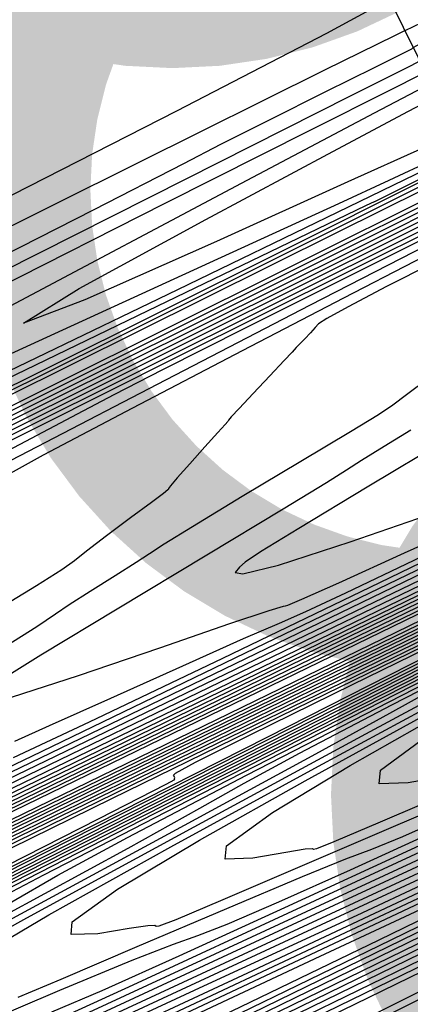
# Model space of a CAD drawing. Extents: x 3249832 to 3255657, y 13789405 to 13793316.
# Tile 583 of 656: x 3255015 to 3255023, y 13790622 to 13790643. Entities that reach past the tile are written whole.
import ezdxf

# ---------------------------------------------------------------- set-up
doc = ezdxf.new("R2010")
doc.units = 0
doc.header["$LTSCALE"] = 100
doc.header["$MEASUREMENT"] = 0
doc.linetypes.add('DASHED', pattern=[0.75, 0.5, -0.25])
for name, color, linetype in [('GRATIO_CON', 10, 'CONTINUOUS'), ('GRATIO_ICON', 7, 'CONTINUOUS'), ('PLAN', 7, 'CONTINUOUS'), ('TARGETS_EAST', 7, 'CONTINUOUS')]:
    doc.layers.add(name, color=color, linetype=linetype)
doc.styles.add('Gratio_032316_contours$0$symbol', font='symbol.shx')
doc.linetypes.add('Gratio_032316_contours$0$DEPRESSION', pattern='A,0.3,["%",Gratio_032316_contours$0$symbol,S=0.05,R=180,X=0,Y=0],0.0001', length=0.3001)

# ---------------------------------------------------------------- blocks, each defined once
blk = doc.blocks.new('Gratio_032316_contours')
at = {"layer": 'GRATIO_CON', "color": 5, "linetype": 'Continuous', "flags": 128}
for points in [[(3254994.535, 13790628.831), (3255004.195, 13790633.685), (3255012.259, 13790637.758), (3255018.044, 13790640.703), (3255021.148, 13790642.31), (3255022.279, 13790642.927), (3255022.427, 13790643.045), (3255022.722, 13790643.219), (3255024.864, 13790644.268), (3255030.693, 13790647.078), (3255041.127, 13790652.092), (3255053.386, 13790657.97), (3255063.769, 13790662.93), (3255069.501, 13790665.638), (3255071.538, 13790666.549), (3255071.761, 13790666.569), (3255071.896, 13790666.53), (3255073.035, 13790666.972), (3255076.108, 13790668.364), (3255081.574, 13790670.934)], [(3255090.134, 13790672.269), (3255073.563, 13790664.012), (3255054.005, 13790654.327), (3255037.361, 13790646.103), (3255027.65, 13790641.302), (3255021.364, 13790638.183), (3255013.11, 13790634.082), (3254999.216, 13790627.185), (3254982.884, 13790619.087), (3254969.034, 13790612.234), (3254961.357, 13790608.463), (3254958.627, 13790607.171), (3254958.389, 13790607.146), (3254958.54, 13790607.345), (3254958.393, 13790607.407), (3254957.615, 13790607.137), (3254956.027, 13790606.432), (3254954.078, 13790605.535)], [(3254995.333, 13790628.657), (3255002.15, 13790632.1), (3255010.283, 13790636.165), (3255017.233, 13790639.624), (3255021.121, 13790641.557), (3255022.555, 13790642.267), (3255022.762, 13790642.367), (3255022.764, 13790642.366), (3255022.765, 13790642.365), (3255022.766, 13790642.366), (3255023.114, 13790642.533), (3255025.549, 13790643.701), (3255032.159, 13790646.871), (3255043.986, 13790652.538), (3255057.903, 13790659.181), (3255069.735, 13790664.774), (3255076.411, 13790667.832), (3255079.274, 13790669.033), (3255080.766, 13790669.597)], [(3255080.208, 13790667.47), (3255066.118, 13790660.448), (3255049.489, 13790652.212), (3255035.338, 13790645.216), (3255027.154, 13790641.163), (3255022.31, 13790638.751), (3255016.645, 13790635.928), (3255007.249, 13790631.26), (3254996.203, 13790625.781)], [(3255083.169, 13790652.845), (3255068.567, 13790645.531), (3255053.095, 13790637.782), (3255040.494, 13790631.472), (3255033.062, 13790627.758), (3255027.327, 13790624.932), (3255018.377, 13790620.569), (3255002.963, 13790613.057), (3254984.482, 13790604.05), (3254967.998, 13790596.015), (3254957.394, 13790590.848), (3254951.846, 13790588.16)], [(3254950.321, 13790594.452), (3254959.763, 13790599.191), (3254976.818, 13790607.581), (3254996.942, 13790617.42), (3255014.068, 13790625.768), (3255023.645, 13790630.425), (3255027.179, 13790632.132), (3255027.688, 13790632.368), (3255028.205, 13790632.618), (3255031.805, 13790634.4), (3255041.571, 13790639.238), (3255059.052, 13790647.892), (3255079.638, 13790658.058), (3255097.179, 13790666.666)], [(3255081.667, 13790652.254), (3255071.335, 13790647.048), (3255060.284, 13790641.51), (3255050.019, 13790636.369), (3255041.429, 13790632.067), (3255035.251, 13790628.974), (3255031.586, 13790627.146), (3255027.992, 13790625.381), (3255021.391, 13790622.164), (3255009.769, 13790616.501), (3254995.369, 13790609.483), (3254981.501, 13790602.722), (3254970.83, 13790597.521), (3254963.462, 13790593.943), (3254958.861, 13790591.742), (3254956.448, 13790590.648), (3254955.473, 13790590.305), (3254955.142, 13790590.331), (3254954.787, 13790590.398), (3254954.241, 13790590.381)], [(3254966.41, 13790602.369), (3254981.803, 13790609.942), (3254999.965, 13790618.821), (3255015.423, 13790626.355), (3255024.067, 13790630.557), (3255027.256, 13790632.097), (3255027.716, 13790632.31), (3255028.117, 13790632.503), (3255030.901, 13790633.883), (3255038.458, 13790637.627), (3255052.061, 13790644.366), (3255068.534, 13790652.524), (3255083.587, 13790659.979)], [(3255080.901, 13790652.181), (3255074.515, 13790648.858), (3255063.391, 13790643.219), (3255050.345, 13790636.662), (3255039.268, 13790631.114), (3255032.854, 13790627.908), (3255029, 13790626.002), (3255024.404, 13790623.76), (3255016.575, 13790619.945), (3255006.256, 13790614.915), (3254995.003, 13790609.429), (3254984.266, 13790604.193)], [(3254973.057, 13790605.548), (3254986.788, 13790612.302), (3255002.989, 13790620.222), (3255016.777, 13790626.942), (3255024.488, 13790630.69), (3255027.333, 13790632.062), (3255027.744, 13790632.252), (3255028.07, 13790632.409), (3255030.334, 13790633.532), (3255036.477, 13790636.578), (3255047.591, 13790642.084), (3255061.36, 13790648.904), (3255074.616, 13790655.469), (3255084.808, 13790660.513)], [(3255080.007, 13790652.157), (3255074.991, 13790649.54), (3255071.919, 13790647.877), (3255069.078, 13790646.332), (3255064.129, 13790643.758), (3255055.616, 13790639.442), (3255045.632, 13790634.424), (3255037.155, 13790630.179), (3255032.307, 13790627.756), (3255029.782, 13790626.507), (3255027.418, 13790625.355), (3255023.381, 13790623.389), (3255017.143, 13790620.348), (3255008.506, 13790616.135), (3254997.702, 13790610.866), (3254986.694, 13790605.508)], [(3254973.022, 13790605.373), (3254979.703, 13790608.726), (3254991.772, 13790614.663), (3255006.012, 13790621.624), (3255018.131, 13790627.53), (3255024.908, 13790630.824), (3255027.409, 13790632.031), (3255027.77, 13790632.197), (3255028.021, 13790632.318), (3255029.765, 13790633.183), (3255034.496, 13790635.53), (3255043.121, 13790639.803), (3255054.186, 13790645.283), (3255065.645, 13790650.959), (3255075.733, 13790655.952), (3255083.793, 13790659.922)], [(3254993.942, 13790627.314), (3255003.569, 13790632.194), (3255011.751, 13790636.335), (3255016.33, 13790638.661), (3255018.184, 13790639.612), (3255018.954, 13790640.01), (3255019.945, 13790640.51), (3255021.127, 13790641.101), (3255022.137, 13790641.603), (3255022.702, 13790641.884), (3255022.909, 13790641.989), (3255022.936, 13790642.013), (3255023.161, 13790642.14), (3255024.776, 13790642.938), (3255029.175, 13790645.068), (3255037.056, 13790648.855), (3255046.332, 13790653.287), (3255054.22, 13790657.016)], [(3255058.673, 13790656.885), (3255044.972, 13790650.098), (3255033.314, 13790644.329), (3255026.658, 13790641.024), (3255023.255, 13790639.319), (3255020.18, 13790637.775), (3255015.282, 13790635.334), (3255009.522, 13790632.475), (3255004.637, 13790630.057), (3255001.929, 13790628.726), (3255000.966, 13790628.271), (3255000.882, 13790628.262), (3255000.82, 13790628.277), (3254999.962, 13790627.908), (3254997.5, 13790626.755), (3254993.026, 13790624.614)], [(3255084.397, 13790654.665), (3255077.729, 13790651.25), (3255068.858, 13790646.712), (3255059.544, 13790641.942), (3255051.979, 13790638.053), (3255047.678, 13790635.819), (3255045.433, 13790634.635), (3255043.357, 13790633.557), (3255040.066, 13790631.889), (3255036.207, 13790629.95), (3255032.93, 13790628.309), (3255030.828, 13790627.263), (3255028.257, 13790626.003), (3255023.017, 13790623.448), (3255013.813, 13790618.96), (3255002.983, 13790613.685), (3254993.771, 13790609.215), (3254988.605, 13790606.743), (3254986.652, 13790605.868)], [(3254992.997, 13790615.082), (3255001.741, 13790619.384), (3255012.058, 13790624.427), (3255020.839, 13790628.707), (3255025.749, 13790631.093), (3255027.561, 13790631.967), (3255027.823, 13790632.088), (3255027.925, 13790632.137), (3255028.628, 13790632.486), (3255030.534, 13790633.433), (3255034.181, 13790635.241), (3255039.837, 13790638.043), (3255047.704, 13790641.939), (3255057.584, 13790646.831), (3255067.68, 13790651.813), (3255075.793, 13790655.781), (3255080.322, 13790657.93)], [(3255083.603, 13790654.4), (3255078.394, 13790651.713), (3255070.589, 13790647.717), (3255060.208, 13790642.407), (3255049.312, 13790636.834), (3255040.473, 13790632.31), (3255035.558, 13790629.79), (3255033.611, 13790628.787), (3255032.97, 13790628.456), (3255032.291, 13790628.112), (3255031.495, 13790627.712), (3255030.818, 13790627.374), (3255030.216, 13790627.077), (3255028.518, 13790626.248), (3255024.268, 13790624.175), (3255016.699, 13790620.484), (3255007.793, 13790616.146), (3255000.217, 13790612.47), (3254995.969, 13790610.437)], [(3254995.724, 13790616.293), (3254999.644, 13790618.261), (3255006.726, 13790621.744), (3255015.081, 13790625.829), (3255022.192, 13790629.295), (3255026.169, 13790631.227), (3255027.637, 13790631.936), (3255027.849, 13790632.033), (3255028.149, 13790632.181), (3255030.243, 13790633.22), (3255035.923, 13790636.036), (3255046.09, 13790641.071), (3255058.062, 13790646.985), (3255068.263, 13790651.993), (3255074.011, 13790654.756), (3255076.188, 13790655.72), (3255076.571, 13790655.782), (3255076.64, 13790655.686), (3255076.691, 13790655.587), (3255076.72, 13790655.493), (3255076.824, 13790655.455), (3255077.493, 13790655.705), (3255079.314, 13790656.521), (3255082.589, 13790658.039)], [(3254995.587, 13790627.779), (3254998.929, 13790629.517), (3255004.987, 13790632.603), (3255012.14, 13790636.225), (3255018.231, 13790639.298), (3255021.637, 13790641.012), (3255022.894, 13790641.642), (3255023.072, 13790641.736), (3255023.183, 13790641.803), (3255023.988, 13790642.208), (3255026.185, 13790643.279), (3255030.124, 13790645.176), (3255034.761, 13790647.393), (3255038.705, 13790649.258), (3255041.036, 13790650.327), (3255042.73, 13790651.076), (3255045.234, 13790652.212), (3255049.538, 13790654.216), (3255054.79, 13790656.683)], [(3255051.228, 13790653.322), (3255040.455, 13790647.983), (3255031.291, 13790643.442), (3255026.162, 13790640.885), (3255024.201, 13790639.887), (3255023.714, 13790639.621), (3255023.315, 13790639.408), (3255022.841, 13790639.168), (3255022.438, 13790638.968), (3255022.214, 13790638.858), (3255022.135, 13790638.821), (3255022.128, 13790638.82), (3255021.96, 13790638.742), (3255020.747, 13790638.159), (3255017.443, 13790636.564), (3255011.525, 13790633.705), (3255004.555, 13790630.345), (3254998.619, 13790627.5), (3254995.188, 13790625.89)], [(3255081.938, 13790653.719), (3255078.421, 13790651.867), (3255072.847, 13790648.994), (3255064.989, 13790644.971), (3255055.037, 13790639.88), (3255044.837, 13790634.665), (3255036.653, 13790630.481), (3255031.96, 13790628.087), (3255029.073, 13790626.641), (3255025.519, 13790624.902), (3255019.585, 13790622.008), (3255012.602, 13790618.607), (3255006.663, 13790615.725), (3255003.332, 13790614.131), (3255002.072, 13790613.566), (3255001.82, 13790613.514), (3255001.586, 13790613.492), (3255000.681, 13790613.157), (3254998.489, 13790612.197), (3254994.711, 13790610.459), (3254990.318, 13790608.41), (3254986.598, 13790606.674), (3254984.427, 13790605.676)], [(3255011.71, 13790624.105), (3255018.105, 13790627.231), (3255023.546, 13790629.883), (3255026.59, 13790631.362), (3255027.713, 13790631.904), (3255027.875, 13790631.979), (3255028.14, 13790632.11), (3255029.982, 13790633.024), (3255034.981, 13790635.503), (3255043.929, 13790639.935), (3255054.466, 13790645.14)], [(3255059.931, 13790642.502), (3255051.089, 13790637.979), (3255042.387, 13790633.529), (3255035.54, 13790630.028), (3255031.775, 13790628.102), (3255030.387, 13790627.393), (3255030.188, 13790627.291), (3255030.06, 13790627.23), (3255029.174, 13790626.8), (3255026.77, 13790625.628), (3255022.471, 13790623.532), (3255017.411, 13790621.068), (3255013.108, 13790618.98), (3255010.695, 13790617.825), (3255009.782, 13790617.416), (3255009.599, 13790617.378), (3255009.386, 13790617.341), (3255008.421, 13790616.953), (3255005.993, 13790615.862), (3255001.754, 13790613.896), (3254996.804, 13790611.58), (3254992.606, 13790609.616)], [(3255012.938, 13790624.617), (3255016.695, 13790626.465), (3255021.128, 13790628.632), (3255024.9, 13790630.471), (3255027.01, 13790631.496), (3255027.789, 13790631.872), (3255027.901, 13790631.925), (3255028.13, 13790632.039), (3255029.721, 13790632.829), (3255034.04, 13790634.971), (3255041.768, 13790638.799), (3255050.869, 13790643.296), (3255058.625, 13790647.103)], [(3255056.688, 13790641.085), (3255049.814, 13790637.564), (3255043.192, 13790634.175), (3255037.486, 13790631.257), (3255033.308, 13790629.12), (3255031.049, 13790627.965), (3255030.216, 13790627.539), (3255030.096, 13790627.479), (3255030.064, 13790627.464), (3255029.85, 13790627.362), (3255029.273, 13790627.082), (3255028.242, 13790626.58), (3255027.03, 13790625.99), (3255025.999, 13790625.489), (3255025.421, 13790625.213), (3255025.203, 13790625.115), (3255025.159, 13790625.106), (3255024.986, 13790625.04), (3255023.901, 13790624.544), (3255021.002, 13790623.192), (3255015.841, 13790620.769), (3255009.776, 13790617.919)], [(3255012.33, 13790623.892), (3255019.922, 13790627.743), (3255024.138, 13790629.881)], [(3255051.302, 13790638.449), (3255044.756, 13790635.095), (3255039.243, 13790632.274), (3255035.035, 13790630.121), (3255032.192, 13790628.667), (3255030.686, 13790627.897), (3255030.131, 13790627.613), (3255030.05, 13790627.573), (3255029.901, 13790627.504), (3255028.867, 13790627.018), (3255026.065, 13790625.7), (3255021.052, 13790623.341), (3255015.154, 13790620.566), (3255010.139, 13790618.212), (3255007.202, 13790616.842), (3255005.248, 13790615.942), (3255002.607, 13790614.727), (3254998.135, 13790612.658), (3254992.78, 13790610.176)], [(3254993.39, 13790614.204), (3254998.874, 13790616.997), (3255006.765, 13790621.003), (3255015.343, 13790625.355), (3255022.407, 13790628.938), (3255026.449, 13790630.989), (3255028.733, 13790632.14), (3255031.214, 13790633.375), (3255035.286, 13790635.392), (3255040.081, 13790637.761), (3255044.167, 13790639.767), (3255046.468, 13790640.873), (3255047.34, 13790641.26), (3255047.494, 13790641.284), (3255047.521, 13790641.246), (3255047.542, 13790641.206), (3255047.553, 13790641.169), (3255047.721, 13790641.213), (3255048.87, 13790641.728), (3255051.99, 13790643.183)], [(3255052.61, 13790639.253), (3255045.915, 13790635.812), (3255039.697, 13790632.626), (3255035.295, 13790630.372), (3255032.584, 13790628.985), (3255031.074, 13790628.214), (3255030.207, 13790627.776), (3255029.141, 13790627.264), (3255026.964, 13790626.239), (3255023.142, 13790624.44), (3255018.645, 13790622.325), (3255014.821, 13790620.53), (3255012.54, 13790619.466), (3255010.754, 13790618.642), (3255007.937, 13790617.343), (3255003.084, 13790615.096), (3254997.274, 13790612.401), (3254992.103, 13790610.005)], [(3254994.306, 13790614.566), (3254997.54, 13790616.241), (3255002.615, 13790618.828), (3255009.616, 13790622.383), (3255017.09, 13790626.175), (3255023.196, 13790629.273), (3255026.665, 13790631.033), (3255028.5, 13790631.96), (3255030.273, 13790632.843), (3255033.126, 13790634.257), (3255036.485, 13790635.917), (3255039.347, 13790637.322), (3255040.96, 13790638.097), (3255041.571, 13790638.368), (3255041.678, 13790638.385), (3255041.698, 13790638.358), (3255041.712, 13790638.33), (3255041.72, 13790638.304), (3255041.9, 13790638.364), (3255043.145, 13790638.933), (3255046.525, 13790640.515), (3255052.58, 13790643.362)], [(3255053.307, 13790639.758), (3255047.448, 13790636.73), (3255040.528, 13790633.176), (3255034.637, 13790630.157), (3255031.266, 13790628.435), (3255029.509, 13790627.559), (3255027.864, 13790626.778), (3255025.232, 13790625.54), (3255022.135, 13790624.084), (3255019.503, 13790622.848), (3255017.877, 13790622.089), (3255016.259, 13790621.342), (3255013.267, 13790619.959), (3255008.034, 13790617.533), (3255001.768, 13790614.627), (3254996.191, 13790612.042)], [(3255012.468, 13790623.763), (3255018.837, 13790626.995), (3255023.986, 13790629.608), (3255026.882, 13790631.078), (3255028.268, 13790631.78), (3255029.331, 13790632.311), (3255030.965, 13790633.121), (3255032.889, 13790634.072), (3255034.528, 13790634.877), (3255035.451, 13790635.32), (3255035.801, 13790635.475), (3255035.863, 13790635.485), (3255035.874, 13790635.47), (3255035.882, 13790635.454), (3255035.887, 13790635.439), (3255036.08, 13790635.516), (3255037.42, 13790636.138), (3255041.061, 13790637.848), (3255047.578, 13790640.916), (3255055.258, 13790644.524)], [(3255014.593, 13790636.667), (3255019.381, 13790639.205), (3255022.135, 13790640.66), (3255023.149, 13790641.197), (3255023.295, 13790641.274), (3255023.371, 13790641.312), (3255023.901, 13790641.563), (3255025.337, 13790642.241), (3255027.955, 13790643.476), (3255031.322, 13790645.063), (3255034.834, 13790646.714), (3255037.959, 13790648.175)], [(3255040.505, 13790648.273), (3255036.338, 13790646.196), (3255031.42, 13790643.758), (3255027.236, 13790641.685), (3255024.901, 13790640.52), (3255024.044, 13790640.082), (3255023.926, 13790640.008), (3255023.921, 13790639.993), (3255023.862, 13790639.955), (3255023.695, 13790639.868), (3255023.395, 13790639.719), (3255023.041, 13790639.547), (3255022.74, 13790639.403), (3255022.43, 13790639.258), (3255021.387, 13790638.78), (3255018.716, 13790637.555), (3255014.101, 13790635.445)], [(3255052.064, 13790639.547), (3255050.842, 13790638.887), (3255049.82, 13790638.324), (3255049.157, 13790637.941), (3255048.155, 13790637.386), (3255045.903, 13790636.2), (3255041.878, 13790634.12), (3255037.124, 13790631.677), (3255033.077, 13790629.603), (3255030.807, 13790628.439), (3255029.921, 13790627.986), (3255029.662, 13790627.858), (3255029.411, 13790627.739), (3255029.117, 13790627.601), (3255028.867, 13790627.483), (3255028.551, 13790627.336), (3255027.27, 13790626.742), (3255023.926, 13790625.19), (3255017.934, 13790622.408), (3255010.756, 13790619.078)], [(3254994.305, 13790613.689), (3254996.831, 13790615.066), (3254999.417, 13790616.48), (3255001.487, 13790617.639), (3255002.684, 13790618.363), (3255003.521, 13790618.898), (3255004.731, 13790619.601), (3255006.895, 13790620.755), (3255009.989, 13790622.354), (3255013.838, 13790624.32), (3255018.171, 13790626.524), (3255022.331, 13790628.636), (3255025.565, 13790630.277), (3255027.338, 13790631.178), (3255027.993, 13790631.511), (3255028.087, 13790631.56), (3255028.284, 13790631.651), (3255029.65, 13790632.293), (3255033.357, 13790634.039), (3255039.989, 13790637.164), (3255047.8, 13790640.837), (3255054.46, 13790643.949)], [(3255051.769, 13790639.635), (3255050.383, 13790638.876), (3255049.658, 13790638.469), (3255048.968, 13790638.085), (3255047.859, 13790637.486), (3255046.559, 13790636.786), (3255045.466, 13790636.189), (3255044.785, 13790635.803), (3255043.949, 13790635.342), (3255042.201, 13790634.421), (3255039.092, 13790632.814), (3255035.421, 13790630.929), (3255032.296, 13790629.326), (3255030.549, 13790628.43), (3255029.905, 13790628.099), (3255029.812, 13790628.052), (3255029.651, 13790627.98), (3255028.536, 13790627.465), (3255025.514, 13790626.064), (3255020.083, 13790623.544), (3255013.558, 13790620.517)], [(3254995.637, 13790614.237), (3254997.743, 13790615.406), (3255000.426, 13790616.869), (3255003.173, 13790618.367), (3255005.374, 13790619.589), (3255006.647, 13790620.34), (3255007.539, 13790620.889), (3255008.827, 13790621.619), (3255011.092, 13790622.818), (3255014.139, 13790624.392), (3255017.58, 13790626.151), (3255021.023, 13790627.904), (3255024.078, 13790629.456), (3255026.354, 13790630.611), (3255027.591, 13790631.239), (3255028.047, 13790631.471), (3255028.114, 13790631.503), (3255028.29, 13790631.58), (3255029.501, 13790632.143), (3255032.78, 13790633.683), (3255038.645, 13790636.445), (3255045.551, 13790639.691), (3255051.439, 13790642.443)], [(3255053.385, 13790640.702), (3255050.365, 13790639.071), (3255047.798, 13790637.685), (3255046.329, 13790636.885), (3255045.561, 13790636.459), (3255044.83, 13790636.057), (3255043.655, 13790635.424), (3255042.276, 13790634.684), (3255041.113, 13790634.055), (3255040.413, 13790633.666), (3255039.743, 13790633.297), (3255038.498, 13790632.642), (3255036.307, 13790631.509), (3255033.719, 13790630.18), (3255031.516, 13790629.05), (3255030.284, 13790628.418), (3255029.829, 13790628.186), (3255029.762, 13790628.154), (3255029.624, 13790628.096), (3255028.676, 13790627.662), (3255026.106, 13790626.475), (3255021.488, 13790624.334), (3255015.91, 13790621.748), (3255010.847, 13790619.404)], [(3255012.922, 13790623.637), (3255015.288, 13790624.881), (3255018.289, 13790626.43), (3255021.321, 13790627.982), (3255023.875, 13790629.284), (3255025.825, 13790630.276), (3255027.144, 13790630.945), (3255027.843, 13790631.3), (3255028.101, 13790631.43), (3255028.141, 13790631.445), (3255028.296, 13790631.508), (3255029.351, 13790631.994), (3255032.202, 13790633.328), (3255037.3, 13790635.725), (3255043.302, 13790638.546), (3255048.418, 13790640.937), (3255051.353, 13790642.28)], [(3255037.993, 13790632.583), (3255036.759, 13790631.92), (3255036.041, 13790631.528), (3255035.536, 13790631.253), (3255034.796, 13790630.863), (3255033.522, 13790630.204), (3255032.016, 13790629.431), (3255030.735, 13790628.774), (3255030.019, 13790628.407), (3255029.754, 13790628.272), (3255029.713, 13790628.257), (3255029.598, 13790628.212), (3255028.815, 13790627.859), (3255026.699, 13790626.886), (3255022.892, 13790625.125), (3255018.263, 13790622.979), (3255013.987, 13790621.001)], [(3255014.574, 13790624.296), (3255015.575, 13790624.872), (3255017.017, 13790625.655), (3255019.484, 13790626.944), (3255022.439, 13790628.467), (3255025.062, 13790629.813), (3255026.726, 13790630.664), (3255027.574, 13790631.094), (3255027.939, 13790631.272), (3255028.234, 13790631.402), (3255029.193, 13790631.839), (3255031.625, 13790632.973), (3255035.955, 13790635.006), (3255041.053, 13790637.4), (3255045.397, 13790639.43), (3255047.899, 13790640.576), (3255049.182, 13790641.132), (3255050.299, 13790641.598), (3255052.04, 13790642.349)], [(3255038.88, 13790633.446), (3255035.883, 13790631.837), (3255034.184, 13790630.923), (3255033.399, 13790630.499), (3255032.854, 13790630.205), (3255032.037, 13790629.769), (3255031.074, 13790629.258), (3255030.253, 13790628.827), (3255029.729, 13790628.562), (3255029.112, 13790628.276), (3255027.882, 13790627.713), (3255025.701, 13790626.706), (3255022.968, 13790625.442), (3255020.268, 13790624.195), (3255018.082, 13790623.194), (3255016.484, 13790622.477), (3255015.447, 13790622.035)], [(3255011.495, 13790622.274), (3255014.807, 13790624.077), (3255018.2, 13790625.913), (3255020.92, 13790627.387), (3255022.453, 13790628.227), (3255023.228, 13790628.658), (3255023.913, 13790629.028), (3255025, 13790629.594), (3255026.281, 13790630.252), (3255027.373, 13790630.804), (3255028.07, 13790631.144), (3255028.877, 13790631.517), (3255030.474, 13790632.257), (3255033.267, 13790633.566), (3255036.554, 13790635.109), (3255039.356, 13790636.418), (3255040.992, 13790637.167), (3255041.981, 13790637.597), (3255043.141, 13790638.092), (3255045.057, 13790638.928), (3255047.383, 13790639.942), (3255049.537, 13790640.864), (3255051.067, 13790641.483), (3255052.02, 13790641.827)], [(3255038.789, 13790633.581), (3255035.126, 13790631.612), (3255032.01, 13790629.942), (3255030.229, 13790628.993), (3255029.311, 13790628.524), (3255028.471, 13790628.13), (3255027.105, 13790627.498), (3255025.321, 13790626.673), (3255023.408, 13790625.792), (3255021.63, 13790624.981), (3255020.143, 13790624.313), (3255019.079, 13790623.853), (3255018.472, 13790623.617), (3255017.967, 13790623.438), (3255017.11, 13790623.106), (3255015.612, 13790622.483), (3255013.842, 13790621.732)], [(3255012.211, 13790622.479), (3255014.933, 13790623.991), (3255018.402, 13790625.879), (3255021.956, 13790627.8), (3255024.807, 13790629.336), (3255026.388, 13790630.19), (3255027.02, 13790630.533), (3255027.247, 13790630.655), (3255027.504, 13790630.789), (3255027.808, 13790630.943), (3255028.069, 13790631.07), (3255028.279, 13790631.161), (3255028.756, 13790631.373), (3255029.899, 13790631.899), (3255031.923, 13790632.846), (3255034.305, 13790633.963), (3255036.335, 13790634.912), (3255037.538, 13790635.462)], [(3255039.054, 13790633.91), (3255036.641, 13790632.606), (3255033.802, 13790631.078), (3255031.388, 13790629.78), (3255030.041, 13790629.051), (3255029.546, 13790628.78), (3255029.476, 13790628.738), (3255029.461, 13790628.729), (3255029.354, 13790628.679), (3255029.062, 13790628.545), (3255028.509, 13790628.289), (3255027.673, 13790627.904), (3255026.548, 13790627.39), (3255025.177, 13790626.767), (3255023.801, 13790626.15), (3255022.711, 13790625.671), (3255022.071, 13790625.408), (3255021.536, 13790625.203), (3255020.635, 13790624.839), (3255019.067, 13790624.179), (3255017.215, 13790623.39), (3255015.637, 13790622.716), (3255014.748, 13790622.342)], [(3255013.603, 13790622.999), (3255015.391, 13790624.056), (3255017.919, 13790625.464), (3255020.975, 13790627.132), (3255024.019, 13790628.778), (3255026.429, 13790630.077), (3255027.756, 13790630.792), (3255028.245, 13790631.055), (3255028.317, 13790631.091), (3255028.358, 13790631.102), (3255028.621, 13790631.216), (3255029.325, 13790631.539), (3255030.58, 13790632.125), (3255032.056, 13790632.818), (3255033.314, 13790633.405), (3255034.085, 13790633.757), (3255034.78, 13790634.062), (3255035.984, 13790634.587), (3255038.075, 13790635.506)], [(3255024.16, 13790626.573), (3255022.521, 13790625.875), (3255020.589, 13790625.049), (3255018.943, 13790624.345), (3255018.018, 13790623.953), (3255017.671, 13790623.816), (3255017.614, 13790623.81), (3255017.587, 13790623.831), (3255017.442, 13790623.829), (3255017.055, 13790623.772), (3255016.402, 13790623.662), (3255015.852, 13790623.646), (3255015.874, 13790623.91), (3255016.811, 13790624.585), (3255018.512, 13790625.6), (3255020.701, 13790626.829), (3255023.088, 13790628.138)], [(3255023.535, 13790626.914), (3255022.828, 13790626.786), (3255022.234, 13790626.767), (3255022.258, 13790627.052), (3255023.227, 13790627.759)]]:
    blk.add_lwpolyline(points, dxfattribs=at)
at = {"layer": 'GRATIO_CON', "color": 1, "linetype": 'Continuous', "flags": 128}
for points in [[(3254951.513, 13790595.43), (3254961.895, 13790600.484), (3254978.903, 13790608.777), (3254998.336, 13790618.251), (3255014.671, 13790626.211), (3255023.781, 13790630.643), (3255027.142, 13790632.268), (3255027.627, 13790632.492), (3255027.631, 13790632.485), (3255027.633, 13790632.481), (3255027.635, 13790632.48), (3255028.138, 13790632.728), (3255031.66, 13790634.473), (3255041.217, 13790639.207), (3255058.316, 13790647.68), (3255078.408, 13790657.661), (3255095.433, 13790666.172)], [(3255080.634, 13790667.253), (3255069.737, 13790661.867), (3255057.995, 13790656.065), (3255046.683, 13790650.477), (3255036.908, 13790645.651), (3255029.74, 13790642.111), (3255025.863, 13790640.196), (3255024.435, 13790639.489), (3255024.231, 13790639.388), (3255023.731, 13790639.14), (3255020.24, 13790637.4), (3255010.767, 13790632.676), (3254993.818, 13790624.218), (3254973.896, 13790614.253), (3254957.001, 13790605.755), (3254947.618, 13790600.948)], [(3254952.353, 13790596.064), (3254955.347, 13790597.425), (3254961.214, 13790600.243), (3254971.433, 13790605.213), (3254986.509, 13790612.56), (3255003.069, 13790620.632), (3255016.767, 13790627.306), (3255024.383, 13790631.008), (3255027.193, 13790632.364), (3255027.599, 13790632.551), (3255028.05, 13790632.768), (3255031.186, 13790634.321), (3255039.698, 13790638.538), (3255054.926, 13790646.085), (3255072.82, 13790654.974), (3255087.982, 13790662.554)], [(3255084.337, 13790668.924), (3255079.201, 13790666.448), (3255070.56, 13790662.19), (3255058.045, 13790656.005), (3255044.4, 13790649.26), (3255033.15, 13790643.697), (3255026.902, 13790640.607), (3255024.601, 13790639.468), (3255024.272, 13790639.305), (3255023.828, 13790639.085), (3255020.729, 13790637.542), (3255012.319, 13790633.349), (3254997.274, 13790625.841), (3254979.591, 13790616.997), (3254964.594, 13790609.453), (3254956.252, 13790605.18), (3254953.097, 13790603.471)], [(3254970.916, 13790605.055), (3254980.97, 13790609.941), (3254994.115, 13790616.344), (3255007.801, 13790623.014), (3255018.862, 13790628.402), (3255024.982, 13790631.376), (3255027.241, 13790632.465), (3255027.567, 13790632.614), (3255027.962, 13790632.806), (3255030.713, 13790634.169), (3255038.179, 13790637.869), (3255051.536, 13790644.489), (3255067.232, 13790652.287), (3255080.531, 13790658.935)], [(3255080.081, 13790665.791), (3255078.136, 13790665.116), (3255076.661, 13790664.68), (3255074.515, 13790663.857), (3255070.728, 13790662.122), (3255065.014, 13790659.353), (3255057.255, 13790655.53), (3255047.696, 13790650.808), (3255038.036, 13790646.033), (3255030.337, 13790642.224), (3255026.094, 13790640.12), (3255024.532, 13790639.342), (3255024.31, 13790639.228), (3255023.923, 13790639.034), (3255021.216, 13790637.685), (3255013.871, 13790634.022), (3255000.731, 13790627.465), (3254985.286, 13790619.74), (3254972.187, 13790613.151), (3254964.887, 13790609.411), (3254962.029, 13790607.866), (3254961.057, 13790607.271), (3254959.921, 13790606.62), (3254958.588, 13790605.87)], [(3254972.72, 13790606.063), (3254980.618, 13790609.867), (3254990.508, 13790614.669), (3255001.72, 13790620.128), (3255012.533, 13790625.396), (3255020.957, 13790629.499), (3255025.582, 13790631.744), (3255027.289, 13790632.566), (3255027.536, 13790632.678), (3255027.875, 13790632.844), (3255030.24, 13790634.018), (3255036.66, 13790637.2), (3255048.146, 13790642.894), (3255061.643, 13790649.599), (3255073.08, 13790655.317), (3255079.441, 13790658.562), (3255081.939, 13790659.914)], [(3255082.407, 13790666.461), (3255078.183, 13790664.517), (3255073.275, 13790662.284), (3255069.098, 13790660.449), (3255066.582, 13790659.458), (3255064.693, 13790658.764), (3255061.911, 13790657.578), (3255057.12, 13790655.319), (3255050.828, 13790652.257), (3255043.949, 13790648.871), (3255037.347, 13790645.612), (3255031.672, 13790642.806), (3255027.524, 13790640.75), (3255025.285, 13790639.634), (3255024.462, 13790639.216), (3255024.347, 13790639.15), (3255024.018, 13790638.982), (3255021.704, 13790637.828), (3255015.423, 13790634.696), (3255004.187, 13790629.089), (3254990.981, 13790622.484)], [(3255079.901, 13790650.177), (3255064.988, 13790642.959), (3255052.296, 13790636.821), (3255045.083, 13790633.355), (3255041.903, 13790631.846), (3255040.134, 13790631.001), (3255037.727, 13790629.816), (3255034.928, 13790628.421), (3255032.56, 13790627.237), (3255031.239, 13790626.575), (3255030.751, 13790626.33), (3255030.682, 13790626.294), (3255030.683, 13790626.29), (3255030.684, 13790626.286), (3255030.685, 13790626.28), (3255030.25, 13790626.057), (3255027.195, 13790624.525), (3255018.897, 13790620.379), (3255004.046, 13790612.962), (3254986.577, 13790604.234)], [(3254990.092, 13790614.702), (3255000.021, 13790619.491), (3255009.583, 13790624.126), (3255016.932, 13790627.696), (3255021.996, 13790630.16), (3255025.147, 13790631.694), (3255026.778, 13790632.486), (3255027.38, 13790632.775), (3255027.468, 13790632.814), (3255027.469, 13790632.812), (3255027.47, 13790632.811), (3255027.471, 13790632.812), (3255027.698, 13790632.926), (3255029.292, 13790633.719), (3255033.621, 13790635.865), (3255041.365, 13790639.704), (3255050.466, 13790644.225), (3255058.178, 13790648.08)], [(3255053.29, 13790652.574), (3255047.133, 13790649.766), (3255043.566, 13790648.188), (3255041.501, 13790647.299), (3255039.21, 13790646.254), (3255035.472, 13790644.456), (3255031.088, 13790642.312), (3255027.367, 13790640.476), (3255025.292, 13790639.443), (3255024.53, 13790639.054), (3255024.425, 13790638.991), (3255024.208, 13790638.877), (3255022.679, 13790638.113), (3255018.527, 13790636.043), (3255011.1, 13790632.337), (3255002.37, 13790627.97), (3254994.967, 13790624.246)], [(3254989.517, 13790614.587), (3254998.778, 13790619.021), (3255009.723, 13790624.304), (3255019.12, 13790628.854), (3255024.538, 13790631.479), (3255026.729, 13790632.541), (3255027.243, 13790632.79), (3255027.378, 13790632.855), (3255027.429, 13790632.878), (3255027.436, 13790632.882), (3255027.609, 13790632.968), (3255028.818, 13790633.569), (3255032.101, 13790635.197), (3255037.975, 13790638.109), (3255044.878, 13790641.538), (3255050.726, 13790644.462), (3255054.023, 13790646.144)], [(3255051.748, 13790651.622), (3255043.297, 13790647.719), (3255036.151, 13790644.425), (3255032.117, 13790642.582), (3255030.378, 13790641.799), (3255029.455, 13790641.377), (3255028.193, 13790640.77), (3255026.712, 13790640.046), (3255025.454, 13790639.428), (3255024.751, 13790639.082), (3255024.492, 13790638.953), (3255024.456, 13790638.931), (3255024.458, 13790638.924), (3255024.462, 13790638.915), (3255024.465, 13790638.909), (3255024.303, 13790638.824), (3255023.166, 13790638.256), (3255020.079, 13790636.717), (3255014.556, 13790633.961)], [(3254995.013, 13790617.354), (3255003.162, 13790621.256), (3255012.756, 13790625.885), (3255020.913, 13790629.832), (3255025.474, 13790632.036), (3255027.156, 13790632.844), (3255027.399, 13790632.956), (3255027.401, 13790632.953), (3255027.402, 13790632.951), (3255027.402, 13790632.951), (3255027.52, 13790633.01), (3255028.344, 13790633.42), (3255030.582, 13790634.529), (3255034.585, 13790636.514), (3255039.289, 13790638.851), (3255043.275, 13790640.843), (3255045.55, 13790642.004), (3255046.825, 13790642.681), (3255048.237, 13790643.433), (3255050.676, 13790644.696), (3255054.047, 13790646.429)], [(3255052.216, 13790651.608), (3255045.128, 13790648.34), (3255036.93, 13790644.552), (3255030.007, 13790641.352), (3255026.14, 13790639.572), (3255024.712, 13790638.924), (3255024.503, 13790638.838), (3255024.5, 13790638.843), (3255024.499, 13790638.844), (3255024.499, 13790638.841), (3255024.5, 13790638.836), (3255024.503, 13790638.831), (3255024.504, 13790638.826), (3255024.399, 13790638.771), (3255023.654, 13790638.399), (3255021.631, 13790637.39), (3255018.013, 13790635.585), (3255013.76, 13790633.457)], [(3255082.257, 13790651.056), (3255075.818, 13790647.973), (3255064.448, 13790642.479), (3255051.098, 13790636.011), (3255039.758, 13790630.514), (3255039.758, 13790630.514), (3255033.419, 13790627.447), (3255031.082, 13790626.321), (3255030.745, 13790626.164), (3255030.744, 13790626.166), (3255030.744, 13790626.164), (3255030.745, 13790626.159), (3255030.45, 13790626.004), (3255028.369, 13790624.956), (3255022.715, 13790622.127), (3255012.595, 13790617.071), (3255000.689, 13790611.121), (3254990.573, 13790606.057)], [(3254994.931, 13790617.573), (3254996.5, 13790618.247), (3255000.319, 13790620.027), (3255007.121, 13790623.284), (3255015.129, 13790627.148), (3255021.94, 13790630.439), (3255025.75, 13790632.272), (3255027.159, 13790632.94), (3255027.364, 13790633.028), (3255027.43, 13790633.054), (3255027.87, 13790633.271), (3255029.062, 13790633.861), (3255031.195, 13790634.918), (3255033.701, 13790636.163), (3255035.824, 13790637.225), (3255037.077, 13790637.864), (3255038.046, 13790638.373), (3255039.585, 13790639.175), (3255042.342, 13790640.592), (3255046.14, 13790642.54), (3255050.597, 13790644.834), (3255055.287, 13790647.263)], [(3255040.788, 13790646.115), (3255034.337, 13790643.14), (3255028.9, 13790640.642), (3255025.858, 13790639.265), (3255024.726, 13790638.78), (3255024.553, 13790638.732), (3255024.545, 13790638.747), (3255024.542, 13790638.752), (3255024.542, 13790638.751), (3255024.542, 13790638.749), (3255024.543, 13790638.746), (3255024.544, 13790638.744), (3255024.494, 13790638.718), (3255024.141, 13790638.542), (3255023.183, 13790638.064), (3255021.469, 13790637.208), (3255019.455, 13790636.201), (3255017.746, 13790635.341), (3255016.738, 13790634.825), (3255015.976, 13790634.421), (3255014.792, 13790633.794), (3255012.707, 13790632.703)], [(3255010.929, 13790625.375), (3255015.037, 13790627.342), (3255019.874, 13790629.676), (3255023.987, 13790631.664), (3255026.289, 13790632.772), (3255027.14, 13790633.175), (3255027.266, 13790633.226), (3255027.32, 13790633.242), (3255027.67, 13790633.41), (3255028.61, 13790633.882), (3255030.404, 13790634.794), (3255033.182, 13790636.218), (3255037.044, 13790638.212), (3255041.89, 13790640.729), (3255046.839, 13790643.309), (3255050.81, 13790645.392), (3255053.016, 13790646.567)], [(3255037.608, 13790644.1), (3255036.581, 13790643.676), (3255034.785, 13790642.881), (3255032.11, 13790641.663), (3255029.155, 13790640.31), (3255026.7, 13790639.195), (3255025.326, 13790638.595), (3255024.806, 13790638.401), (3255024.715, 13790638.404), (3255024.688, 13790638.426), (3255024.588, 13790638.401), (3255024.341, 13790638.289), (3255023.852, 13790638.043), (3255022.961, 13790637.584), (3255021.492, 13790636.822), (3255019.393, 13790635.732), (3255017.125, 13790634.548), (3255015.274, 13790633.571), (3255014.269, 13790633.019)], [(3255014.66, 13790627.315), (3255016.234, 13790628.049), (3255018.996, 13790629.371), (3255022.247, 13790630.939), (3255025.013, 13790632.273), (3255026.565, 13790633.017), (3255027.165, 13790633.298), (3255027.32, 13790633.366), (3255027.572, 13790633.492), (3255028.597, 13790634.023), (3255031.105, 13790635.328), (3255035.44, 13790637.588), (3255040.488, 13790640.223)], [(3255023.329, 13790637.545), (3255022.382, 13790637.063), (3255021.586, 13790636.646), (3255021.147, 13790636.406), (3255020.976, 13790636.294), (3255020.906, 13790636.218), (3255020.809, 13790636.108), (3255020.688, 13790635.981), (3255020.582, 13790635.871), (3255020.513, 13790635.799), (3255020.429, 13790635.709), (3255020.26, 13790635.53), (3255019.966, 13790635.218), (3255019.621, 13790634.853), (3255019.329, 13790634.542), (3255019.167, 13790634.366), (3255019.108, 13790634.298), (3255019.101, 13790634.285), (3255019.094, 13790634.272), (3255019.039, 13790634.207), (3255018.89, 13790634.039), (3255018.623, 13790633.743), (3255018.31, 13790633.396), (3255018.05, 13790633.102), (3255017.912, 13790632.939), (3255017.87, 13790632.88), (3255017.87, 13790632.868), (3255017.857, 13790632.852), (3255017.762, 13790632.779), (3255017.515, 13790632.595), (3255017.084, 13790632.276), (3255016.584, 13790631.904), (3255016.167, 13790631.585), (3255015.919, 13790631.386), (3255015.657, 13790631.197), (3255015.131, 13790630.864), (3255015.131, 13790630.864), (3255014.189, 13790630.292)], [(3255014.686, 13790627.651), (3255015.407, 13790627.971), (3255016.677, 13790628.542), (3255018.162, 13790629.211), (3255019.422, 13790629.773), (3255020.166, 13790630.097), (3255020.714, 13790630.338), (3255021.54, 13790630.723), (3255022.954, 13790631.4), (3255024.619, 13790632.203), (3255026.036, 13790632.886), (3255026.829, 13790633.267), (3255027.122, 13790633.407), (3255027.162, 13790633.432), (3255027.251, 13790633.493), (3255027.903, 13790633.853), (3255029.684, 13790634.799), (3255032.881, 13790636.476), (3255036.646, 13790638.445), (3255039.853, 13790640.125)], [(3255023.26, 13790635.164), (3255022.8, 13790634.821), (3255022.517, 13790634.61), (3255022.217, 13790634.411), (3255021.634, 13790634.056), (3255021.634, 13790634.056), (3255020.607, 13790633.44), (3255019.397, 13790632.714), (3255018.367, 13790632.092), (3255017.777, 13790631.728), (3255017.474, 13790631.53), (3255017.199, 13790631.349), (3255016.762, 13790631.073), (3255016.248, 13790630.752), (3255015.813, 13790630.473), (3255015.531, 13790630.277), (3255015.144, 13790630.017), (3255014.315, 13790629.498)], [(3255022.887, 13790634.093), (3255022.334, 13790633.753), (3255021.865, 13790633.46), (3255021.557, 13790633.263), (3255021.137, 13790632.999), (3255020.242, 13790632.453), (3255018.662, 13790631.503), (3255016.803, 13790630.386), (3255015.222, 13790629.431), (3255014.335, 13790628.879)], [(3255014.617, 13790628.559), (3255016.002, 13790629.007), (3255017.688, 13790629.583), (3255019.139, 13790630.084), (3255019.95, 13790630.357), (3255020.248, 13790630.448), (3255020.293, 13790630.451), (3255020.34, 13790630.463), (3255020.629, 13790630.588), (3255021.396, 13790630.932), (3255022.758, 13790631.547), (3255024.357, 13790632.27)]]:
    blk.add_lwpolyline(points, dxfattribs=at)
at = {"layer": 'GRATIO_CON', "color": 5, "linetype": 'Gratio_032316_contours$0$DEPRESSION', "flags": 128}
blk.add_lwpolyline([(3255021.582, 13790639.234), (3255018.865, 13790638.001), (3255016.137, 13790636.789), (3255014.862, 13790636.308), (3255016.019, 13790637.027), (3255018.641, 13790638.454), (3255021.274, 13790639.859), (3255022.838, 13790640.699), (3255023.748, 13790641.176), (3255024.787, 13790641.682), (3255026.511, 13790642.489), (3255028.553, 13790643.412), (3255030.312, 13790644.147), (3255031.337, 13790644.471), (3255031.762, 13790644.485), (3255031.867, 13790644.37), (3255031.889, 13790644.274), (3255031.891, 13790644.215), (3255031.889, 13790644.181), (3255031.847, 13790644.135), (3255031.513, 13790643.949), (3255030.579, 13790643.473), (3255028.893, 13790642.633), (3255026.902, 13790641.646), (3255025.209, 13790640.807), (3255024.263, 13790640.335), (3255023.917, 13790640.158), (3255023.869, 13790640.128), (3255023.87, 13790640.124), (3255023.87, 13790640.124), (3255023.865, 13790640.131), (3255023.856, 13790640.147), (3255023.844, 13790640.169), (3255023.831, 13790640.194), (3255023.736, 13790640.18), (3255023.151, 13790639.936), (3255021.582, 13790639.234)], close=True, dxfattribs=at)
at = {"layer": 'GRATIO_ICON', "color": 7, "linetype": 'Continuous', "flags": 128}
for points in [[(3255084.869, 13790654.783), (3255077.509, 13790651.017), (3255069.776, 13790647.049), (3255063.485, 13790643.796), (3255059.799, 13790641.848), (3255057.256, 13790640.484), (3255053.743, 13790638.657), (3255047.841, 13790635.666), (3255040.92, 13790632.187), (3255035.043, 13790629.245), (3255031.439, 13790627.449), (3255027.996, 13790625.758), (3255021.766, 13790622.72), (3255010.928, 13790617.435), (3254998.174, 13790611.224), (3254987.326, 13790605.96)], [(3254986.35, 13790611.904), (3254996.757, 13790617.023), (3255009.035, 13790623.026), (3255019.485, 13790628.119), (3255025.329, 13790630.959), (3255027.485, 13790631.999), (3255027.797, 13790632.143), (3255027.973, 13790632.227), (3255029.196, 13790632.835), (3255032.515, 13790634.482), (3255038.651, 13790637.522), (3255047.011, 13790641.663), (3255056.674, 13790646.449), (3255066.659, 13790651.392), (3255075.737, 13790655.867), (3255082.619, 13790659.22)], [(3254970.968, 13790605.517), (3254974.651, 13790607.178), (3254981.406, 13790610.382), (3254990.319, 13790614.679), (3255000.045, 13790619.398), (3255009.326, 13790623.912), (3255017.265, 13790627.778), (3255023.052, 13790630.596), (3255026.18, 13790632.115), (3255027.335, 13790632.67), (3255027.503, 13790632.746), (3255027.786, 13790632.886), (3255029.766, 13790633.868), (3255035.14, 13790636.533), (3255044.756, 13790641.299), (3255056.055, 13790646.912), (3255065.629, 13790651.699), (3255070.968, 13790654.423), (3255073.16, 13790655.606), (3255074.191, 13790656.207), (3255075.679, 13790657.011), (3255077.767, 13790658.097), (3255080.232, 13790659.368)], [(3255052.726, 13790652.849), (3255049.308, 13790651.299), (3255043.511, 13790648.517), (3255036.641, 13790645.161), (3255030.644, 13790642.212), (3255026.998, 13790640.416), (3255025.308, 13790639.58), (3255024.712, 13790639.277), (3255024.476, 13790639.147), (3255024.393, 13790639.09), (3255024.385, 13790639.073), (3255024.113, 13790638.93), (3255022.191, 13790637.971), (3255016.975, 13790635.37), (3255007.644, 13790630.713), (3254996.675, 13790625.227), (3254987.374, 13790620.548)], [(3255054.873, 13790640.033), (3255047.14, 13790636.077), (3255039.937, 13790632.393), (3255034.424, 13790629.574), (3255031.412, 13790628.034), (3255030.302, 13790627.466), (3255030.143, 13790627.385), (3255030.063, 13790627.347), (3255029.512, 13790627.08), (3255028.022, 13790626.355), (3255025.357, 13790625.056), (3255022.221, 13790623.529), (3255019.554, 13790622.235), (3255018.058, 13790621.519), (3255017.492, 13790621.265), (3255017.379, 13790621.242), (3255017.186, 13790621.191), (3255016.161, 13790620.749), (3255013.498, 13790619.527), (3255008.797, 13790617.332), (3255003.29, 13790614.749), (3254998.614, 13790612.558), (3254995.888, 13790611.293)], [(3255012.614, 13790624.106), (3255016.432, 13790626.047), (3255017.818, 13790626.758), (3255017.999, 13790626.858), (3255017.991, 13790626.863), (3255017.993, 13790626.874), (3255017.996, 13790626.89), (3255017.993, 13790626.908), (3255017.984, 13790626.926), (3255017.969, 13790626.944), (3255018.012, 13790626.99), (3255018.425, 13790627.213), (3255019.585, 13790627.795), (3255021.679, 13790628.826), (3255024.151, 13790630.034), (3255026.254, 13790631.059), (3255027.43, 13790631.631), (3255027.865, 13790631.841), (3255027.927, 13790631.871), (3255028.12, 13790631.967), (3255029.46, 13790632.634), (3255033.098, 13790634.439), (3255039.608, 13790637.664)], [(3254995.652, 13790626.813), (3254997.627, 13790628.01), (3255001.746, 13790630.249), (3255005.816, 13790632.424), (3255008.134, 13790633.681), (3255008.956, 13790634.158), (3255009.031, 13790634.244), (3255009.073, 13790634.306), (3255009.649, 13790634.632), (3255011.295, 13790635.488), (3255014.278, 13790637.008), (3255017.8, 13790638.791), (3255020.799, 13790640.304), (3255022.476, 13790641.148), (3255023.096, 13790641.457), (3255023.186, 13790641.499), (3255023.346, 13790641.573), (3255024.456, 13790642.097), (3255027.468, 13790643.518), (3255032.897, 13790646.08), (3255039.523, 13790649.205), (3255045.693, 13790652.112), (3255050.104, 13790654.181), (3255052.868, 13790655.454)], [(3255054.108, 13790654.945), (3255050.431, 13790653.072), (3255043.783, 13790649.759), (3255035.938, 13790645.871), (3255029.263, 13790642.563), (3255025.538, 13790640.705), (3255024.171, 13790640.007), (3255023.982, 13790639.892), (3255023.889, 13790639.834), (3255023.21, 13790639.498), (3255021.362, 13790638.6), (3255018.052, 13790636.999), (3255014.156, 13790635.119), (3255010.838, 13790633.528), (3255008.856, 13790632.597), (3255007.335, 13790631.911), (3255004.994, 13790630.857), (3255001.121, 13790629.1), (3254997.291, 13790627.404), (3254995.652, 13790626.813)], [(3255011.079, 13790625.313), (3255017.501, 13790628.412), (3255022.962, 13790631.054), (3255026.016, 13790632.529), (3255027.144, 13790633.067), (3255027.31, 13790633.135), (3255027.325, 13790633.126), (3255027.386, 13790633.14), (3255027.538, 13790633.202), (3255027.803, 13790633.326), (3255028.112, 13790633.476), (3255028.373, 13790633.607), (3255028.605, 13790633.725), (3255029.268, 13790634.065), (3255030.933, 13790634.916), (3255034.007, 13790636.487), (3255038.233, 13790638.651), (3255043.188, 13790641.201), (3255048.401, 13790643.9), (3255053.198, 13790646.4)], [(3255040.596, 13790645.79), (3255036.449, 13790643.889), (3255031.747, 13790641.723), (3255027.803, 13790639.913), (3255025.598, 13790638.919), (3255024.775, 13790638.574), (3255024.643, 13790638.553), (3255024.564, 13790638.554), (3255024.119, 13790638.359), (3255022.941, 13790637.775), (3255020.8, 13790636.677), (3255017.995, 13790635.225), (3255014.965, 13790633.652), (3255012.111, 13790632.169)], [(3255052.362, 13790639.43), (3255049.605, 13790637.978), (3255044.663, 13790635.425), (3255038.826, 13790632.426), (3255033.858, 13790629.879), (3255031.08, 13790628.456), (3255030.057, 13790627.931), (3255029.91, 13790627.856), (3255029.866, 13790627.836), (3255029.568, 13790627.696), (3255028.762, 13790627.318), (3255027.321, 13790626.639), (3255025.626, 13790625.842), (3255024.185, 13790625.165), (3255023.214, 13790624.713), (3255021.765, 13790624.042), (3255018.596, 13790622.574), (3255012.984, 13790619.971), (3255006.262, 13790616.852), (3255000.279, 13790614.08), (3254996.456, 13790612.317)], [(3255010.097, 13790622.489), (3255015.32, 13790625.144), (3255020.584, 13790627.816), (3255024.776, 13790629.942), (3255027.099, 13790631.123), (3255028.036, 13790631.6), (3255028.39, 13790631.779), (3255028.804, 13790631.985), (3255029.293, 13790632.227), (3255029.709, 13790632.431), (3255029.943, 13790632.544), (3255030.032, 13790632.583), (3255030.047, 13790632.586), (3255030.05, 13790632.582), (3255030.052, 13790632.578), (3255030.053, 13790632.574), (3255030.259, 13790632.667), (3255031.696, 13790633.342), (3255035.596, 13790635.18), (3255042.577, 13790638.47), (3255050.8, 13790642.337), (3255057.813, 13790645.612)], [(3255038.222, 13790632.904), (3255037.366, 13790632.439), (3255036.553, 13790632), (3255035.247, 13790631.301), (3255033.71, 13790630.482), (3255032.406, 13790629.785), (3255031.669, 13790629.39), (3255031.33, 13790629.208), (3255031.094, 13790629.084), (3255030.736, 13790628.899), (3255030.312, 13790628.684), (3255029.95, 13790628.505), (3255029.656, 13790628.372), (3255028.964, 13790628.062), (3255027.292, 13790627.298), (3255024.297, 13790625.915), (3255020.616, 13790624.21), (3255017.127, 13790622.598), (3255014.534, 13790621.408)], [(3255014.443, 13790624.026), (3255017.034, 13790625.437), (3255018.518, 13790626.263), (3255019.436, 13790626.782), (3255020.579, 13790627.4), (3255022.496, 13790628.399), (3255024.755, 13790629.56), (3255026.678, 13790630.538), (3255027.862, 13790631.126), (3255028.998, 13790631.66), (3255031.049, 13790632.615), (3255034.611, 13790634.286), (3255038.803, 13790636.255), (3255042.376, 13790637.924), (3255044.445, 13790638.871), (3255045.581, 13790639.364), (3255046.72, 13790639.845), (3255048.549, 13790640.639), (3255050.764, 13790641.604), (3255052.816, 13790642.482)], [(3255023.643, 13790633.907), (3255021.982, 13790632.908), (3255020.568, 13790632.057), (3255019.775, 13790631.57), (3255019.455, 13790631.358), (3255019.338, 13790631.255), (3255019.247, 13790631.144), (3255019.408, 13790631.112), (3255020.143, 13790631.297), (3255021.627, 13790631.777), (3255023.434, 13790632.396)], [(3255023.963, 13790626.707), (3255022.25, 13790625.973), (3255021.289, 13790625.564), (3255020.93, 13790625.418), (3255020.873, 13790625.408), (3255020.848, 13790625.421), (3255020.697, 13790625.41), (3255020.295, 13790625.343), (3255019.615, 13790625.224), (3255019.043, 13790625.207), (3255019.066, 13790625.481), (3255020.019, 13790626.172), (3255021.632, 13790627.144), (3255023.483, 13790628.193)]]:
    blk.add_lwpolyline(points, dxfattribs=at)

msp = doc.modelspace()

# ---------------------------------------------------------------- linework, layer by layer
at = {"layer": 'PLAN', "color": 8, "linetype": 'DASHED'}
msp.add_line((3253727.59, 13793271.41), (3255567.17, 13789537.28), dxfattribs=at)
at = {"layer": 'TARGETS_EAST', "color": 1, "const_width": 2.5}
for points in [[(3255009.201, 13790651.588, 1), (3255026.701, 13790651.588, 1)], [(3255015, 13790639.066, 1), (3255032.5, 13790639.066, 1)], [(3255022.483, 13790626.544, 1), (3255039.983, 13790626.544, 1)]]:
    msp.add_lwpolyline(points, format="xyb", close=True, dxfattribs=at)

# ---------------------------------------------------------------- block references
at = {"layer": 'TARGETS_EAST'}
msp.add_blockref('Gratio_032316_contours', (0, 0), dxfattribs=at)

doc.saveas('drawing.dxf')
